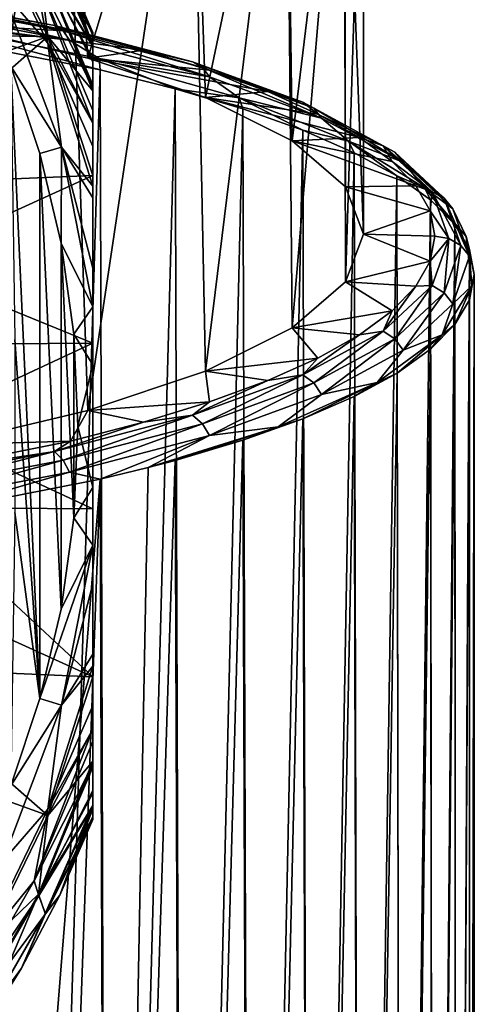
# Model space of a CAD drawing. Header units: metres. Extents: x -109 to 109, y -432 to 89.
# Tile 301 of 656: x 19 to 28, y -82 to -62. Entities that reach past the tile are written whole.
import ezdxf

# ---------------------------------------------------------------- set-up
doc = ezdxf.new("R2010")
doc.units = ezdxf.units.M
doc.layers.add('solid_506360_24502164_01', color=7, linetype='CONTINUOUS')

msp = doc.modelspace()

# ---------------------------------------------------------------- linework, layer by layer
at = {"layer": 'solid_506360_24502164_01'}
for points in [[(17.466293, -61.839321, 71.259499), (19.917091, -55.5, 68.71254), (16.712542, -55.5, 71.917091)], [(17.466312, -70.378777, 32.740524), (16.712542, -55.5, 32.082909), (19.917091, -55.5, 35.28746)], [(17.466293, -61.839321, 71.259499), (20.401278, -62.535789, 68.117935), (19.917091, -55.5, 68.71254)], [(20.401289, -69.682304, 35.882076), (17.466312, -70.378777, 32.740524), (19.917091, -55.5, 35.28746)], [(20.401278, -62.535789, 68.117935), (22.516661, -55.5, 65), (19.917091, -55.5, 68.71254)], [(20.401289, -69.682304, 35.882076), (19.917091, -55.5, 35.28746), (22.516661, -55.5, 39)], [(20.401278, -62.535789, 68.117935), (22.788122, -63.333874, 64.518013), (22.516661, -55.5, 65)], [(22.788128, -68.884224, 39.481995), (20.401289, -69.682304, 35.882076), (22.516661, -55.5, 39)], [(22.788122, -63.333874, 64.518013), (24.43203, -55.5, 60.892437), (22.516661, -55.5, 65)], [(22.788128, -68.884224, 39.481995), (22.516661, -55.5, 39), (24.43203, -55.5, 43.107563)], [(22.788122, -63.333874, 64.518013), (24.552095, -64.212364, 60.555389), (24.43203, -55.5, 60.892437)], [(24.552097, -68.00573, 43.444614), (22.788128, -68.884224, 39.481995), (24.43203, -55.5, 43.107563)], [(24.552095, -64.212364, 60.555389), (25.604977, -55.5, 56.514938), (24.43203, -55.5, 60.892437)], [(24.552097, -68.00573, 43.444614), (24.43203, -55.5, 43.107563), (25.604977, -55.5, 47.485062)], [(24.552095, -64.212364, 60.555389), (25.634855, -65.146439, 56.34206), (25.604977, -55.5, 56.514938)], [(25.634855, -67.071663, 47.65794), (24.552097, -68.00573, 43.444614), (25.604977, -55.5, 47.485062)], [(26, -66.109047, 52), (26, -55.5, 52), (25.604977, -55.5, 56.514938)], [(25.634855, -67.071663, 47.65794), (25.604977, -55.5, 47.485062), (26, -55.5, 52)], [(25.634855, -65.146439, 56.34206), (26, -66.109047, 52), (25.604977, -55.5, 56.514938)], [(25.634855, -67.071663, 47.65794), (26, -55.5, 52), (26, -66.109047, 52)], [(18.291603, -59.439342, 271.621307), (19.588058, -62.099483, 271.621307), (14.885665, -62.043442, 267.378693)], [(18.248283, -59.464329, 294.220978), (19.586082, -62.229183, 294.220978), (19.311758, -60.774242, 293.896912)], [(18.67584, -61.171978, 294.428619), (19.586082, -62.229183, 294.220978), (18.248283, -59.464329, 294.220978)], [(19.395552, -60.498817, 272.241974), (19.588058, -62.099483, 271.621307), (18.291603, -59.439342, 271.621307)], [(19.537285, -60.110249, 272.966187), (20.5, -62.298714, 272.970123), (19.395552, -60.498817, 272.241974)], [(19.538841, -60.099804, 292.36438), (19.402166, -60.465759, 293.488617), (20.5, -62.284122, 292.363647)], [(19.537285, -60.110249, 272.966187), (20.5, -62.01564, 273.742645), (20.5, -62.065697, 273.413513)], [(19.537285, -60.110249, 272.966187), (19.833677, -60.48027, 273.742645), (20.5, -62.01564, 273.742645)], [(19.537285, -60.110249, 272.966187), (20.5, -62.065697, 273.413513), (20.5, -62.230312, 273.067383)], [(19.537285, -60.110249, 272.966187), (20.5, -62.230312, 273.067383), (20.5, -62.298714, 272.970123)], [(19.538841, -60.099804, 292.36438), (20.5, -62.284122, 292.363647), (19.833677, -60.48027, 291.208344)], [(19.311758, -60.774242, 293.896912), (20.5, -63.137363, 293.488617), (19.402166, -60.465759, 293.488617)], [(19.395552, -60.498817, 272.241974), (20.5, -63.201401, 272.242432), (19.588058, -62.099483, 271.621307)], [(19.395552, -60.498817, 272.241974), (20.5, -62.298714, 272.970123), (20.5, -62.552593, 272.694305)], [(19.395552, -60.498817, 272.241974), (20.5, -62.552593, 272.694305), (20.5, -63.080261, 272.310974)], [(19.395552, -60.498817, 272.241974), (20.5, -63.080261, 272.310974), (20.5, -63.201401, 272.242432)], [(20.5, -62.607243, 292.901031), (19.402166, -60.465759, 293.488617), (20.5, -63.137363, 293.488617)], [(20.5, -62.284122, 292.363647), (19.402166, -60.465759, 293.488617), (20.5, -62.607243, 292.901031)], [(19.833677, -60.48027, 273.742645), (20.5, -62.01564, 291.208344), (20.5, -62.01564, 273.742645)], [(19.833677, -60.48027, 291.208344), (20.5, -62.07653, 291.763214), (20.5, -62.01564, 291.208344)], [(19.833677, -60.48027, 291.208344), (20.5, -62.01564, 291.208344), (19.833677, -60.48027, 273.742645)], [(19.833677, -60.48027, 291.208344), (20.5, -62.284122, 292.363647), (20.5, -62.266365, 292.325684)], [(19.833677, -60.48027, 291.208344), (20.5, -62.266365, 292.325684), (20.5, -62.07653, 291.763214)], [(19.311758, -60.774242, 293.896912), (20.5, -63.600773, 293.789276), (20.5, -63.137363, 293.488617)], [(19.311758, -60.774242, 293.896912), (20.5, -63.851364, 293.897034), (20.5, -63.600773, 293.789276)], [(19.586082, -62.229183, 294.220978), (20.5, -63.851364, 293.897034), (19.311758, -60.774242, 293.896912)], [(19.725214, -61.87587, 71.327324), (16.687674, -61.314514, 73.626747), (16.427603, -61.24416, 74.176773)], [(16.427603, -61.24416, 74.176773), (16.575014, -61.343838, 74.399384), (19.901566, -61.981087, 71.524933)], [(19.725214, -61.87587, 71.327324), (16.427603, -61.24416, 74.176773), (19.901566, -61.981087, 71.524933)], [(16.687674, -61.314514, 73.626747), (20.045567, -61.988903, 70.584778), (17.466293, -61.839321, 71.259499)], [(19.725214, -61.87587, 71.327324), (20.045567, -61.988903, 70.584778), (16.687674, -61.314514, 73.626747)], [(18.67584, -61.171978, 294.428619), (18.83536, -62.701424, 294.5), (19.866674, -64.339943, 294.428619)], [(18.67584, -61.171978, 294.428619), (19.866674, -64.339943, 294.428619), (19.586082, -62.229183, 294.220978)], [(16.575014, -61.343838, 74.399384), (16.682392, -61.529873, 74.586685), (20.030022, -62.171162, 71.694023)], [(19.901566, -61.981087, 71.524933), (16.575014, -61.343838, 74.399384), (20.030022, -62.171162, 71.694023)], [(20.030022, -62.171162, 71.694023), (16.682392, -61.529873, 74.586685), (17.231371, -61.861256, 74.342331)], [(17.231371, -61.861256, 74.342331), (17.199083, -62.099689, 74.415916), (20.649357, -62.774437, 71.283546)], [(17.231371, -61.861256, 74.342331), (20.649357, -62.774437, 71.283546), (20.629061, -62.545261, 71.256981)], [(20.030022, -62.171162, 71.694023), (17.231371, -61.861256, 74.342331), (20.629061, -62.545261, 71.256981)], [(21.529974, -62.371284, 68.85997), (20.401278, -62.535789, 68.117935), (17.466293, -61.839321, 71.259499)], [(20.045567, -61.988903, 70.584778), (21.529974, -62.371284, 68.85997), (17.466293, -61.839321, 71.259499)], [(22.525969, -62.611366, 68.009705), (20.045567, -61.988903, 70.584778), (19.725214, -61.87587, 71.327324)], [(19.725214, -61.87587, 71.327324), (19.901566, -61.981087, 71.524933), (22.726627, -62.722969, 68.178528)], [(22.525969, -62.611366, 68.009705), (19.725214, -61.87587, 71.327324), (22.726627, -62.722969, 68.178528)], [(19.588058, -62.099483, 271.621307), (15.593865, -63.540806, 267.378693), (14.885665, -62.043442, 267.378693)], [(19.588058, -62.099483, 271.621307), (16.15189, -65.10038, 267.378693), (15.593865, -63.540806, 267.378693)], [(19.588058, -62.099483, 271.621307), (20.5, -64.914711, 271.621307), (16.15189, -65.10038, 267.378693)], [(19.110184, -113.332886, 72.810257), (20.649357, -62.774437, 71.283546), (17.199083, -62.099689, 74.415916)], [(17.285465, -112.940002, 74.349358), (19.110184, -113.332886, 72.810257), (17.199083, -62.099689, 74.415916)], [(20.5, -63.852615, 271.945068), (20.5, -64.914711, 271.621307), (19.588058, -62.099483, 271.621307)], [(20.5, -63.852615, 271.945068), (19.588058, -62.099483, 271.621307), (20.5, -63.201401, 272.242432)], [(19.901566, -61.981087, 71.524933), (20.030022, -62.171162, 71.694023), (22.872791, -62.917686, 68.326653)], [(22.726627, -62.722969, 68.178528), (19.901566, -61.981087, 71.524933), (22.872791, -62.917686, 68.326653)], [(22.525969, -62.611366, 68.009705), (21.529974, -62.371284, 68.85997), (20.045567, -61.988903, 70.584778)], [(20.5, -77.98436, 273.742645), (20.5, -62.01564, 273.742645), (20.5, -62.01564, 291.208344)], [(20.5, -77.98436, 291.208344), (20.5, -77.98436, 273.742645), (20.5, -62.01564, 291.208344)], [(20.5, -62.07653, 291.763214), (20.5, -77.98436, 291.208344), (20.5, -62.01564, 291.208344)], [(20.5, -77.934357, 273.413696), (20.5, -62.065697, 273.413513), (20.5, -62.01564, 273.742645)], [(20.5, -77.98436, 273.742645), (20.5, -77.934357, 273.413696), (20.5, -62.01564, 273.742645)], [(20.5, -77.769882, 273.067688), (20.5, -62.230312, 273.067383), (20.5, -62.065697, 273.413513)], [(20.5, -77.934357, 273.413696), (20.5, -77.769882, 273.067688), (20.5, -62.065697, 273.413513)], [(20.5, -62.07653, 291.763214), (20.5, -77.92347, 291.763214), (20.5, -77.98436, 291.208344)], [(20.5, -62.07653, 291.763214), (20.5, -62.266365, 292.325684), (20.5, -77.92347, 291.763214)], [(19.586082, -62.229183, 294.220978), (20.5, -64.329323, 294.051392), (20.5, -63.851364, 293.897034)], [(19.586082, -62.229183, 294.220978), (20.5, -65.130615, 294.22168), (20.5, -64.329323, 294.051392)], [(19.866674, -64.339943, 294.428619), (20.5, -65.130615, 294.22168), (19.586082, -62.229183, 294.220978)], [(22.872791, -62.917686, 68.326653), (20.030022, -62.171162, 71.694023), (20.629061, -62.545261, 71.256981)], [(20.5, -77.701309, 272.970154), (20.5, -62.298714, 272.970123), (20.5, -62.230312, 273.067383)], [(20.5, -77.769882, 273.067688), (20.5, -77.701309, 272.970154), (20.5, -62.230312, 273.067383)], [(20.5, -62.266365, 292.325684), (20.5, -77.733635, 292.325684), (20.5, -77.92347, 291.763214)], [(20.5, -62.266365, 292.325684), (20.5, -62.284122, 292.363647), (20.5, -77.733635, 292.325684)], [(20.5, -62.284122, 292.363647), (20.5, -77.715874, 292.363647), (20.5, -77.733635, 292.325684)], [(20.5, -62.284122, 292.363647), (20.5, -62.607243, 292.901031), (20.5, -77.715874, 292.363647)], [(20.5, -77.447571, 272.694458), (20.5, -62.552593, 272.694305), (20.5, -62.298714, 272.970123)], [(20.5, -77.701309, 272.970154), (20.5, -77.447571, 272.694458), (20.5, -62.298714, 272.970123)], [(21.529974, -62.371284, 68.85997), (22.869633, -62.780678, 67.013313), (20.401278, -62.535789, 68.117935)], [(22.525969, -62.611366, 68.009705), (22.869633, -62.780678, 67.013313), (21.529974, -62.371284, 68.85997)], [(19.428518, -75.529228, 294.5), (18.83536, -62.701424, 294.5), (18.918947, -68.246971, 294.5)], [(19.428518, -75.529228, 294.5), (19.428518, -64.470772, 294.5), (18.83536, -62.701424, 294.5)], [(19.866674, -64.339943, 294.428619), (18.83536, -62.701424, 294.5), (19.428518, -64.470772, 294.5)], [(24.053854, -63.214325, 65.057259), (22.788122, -63.333874, 64.518013), (20.401278, -62.535789, 68.117935)], [(22.869633, -62.780678, 67.013313), (24.053854, -63.214325, 65.057259), (20.401278, -62.535789, 68.117935)], [(20.5, -76.919754, 272.310974), (20.5, -63.080261, 272.310974), (20.5, -62.552593, 272.694305)], [(20.5, -77.447571, 272.694458), (20.5, -76.919754, 272.310974), (20.5, -62.552593, 272.694305)], [(20.5, -62.607243, 292.901031), (20.5, -63.137363, 293.488617), (20.5, -77.392761, 292.901031)], [(20.5, -62.607243, 292.901031), (20.5, -77.392761, 292.901031), (20.5, -77.715874, 292.363647)], [(20.629061, -62.545261, 71.256981), (20.649357, -62.774437, 71.283546), (22.17407, -63.156845, 69.508408)], [(20.629061, -62.545261, 71.256981), (22.17407, -63.156845, 69.508408), (23.471458, -63.338814, 67.67749)], [(22.872791, -62.917686, 68.326653), (20.629061, -62.545261, 71.256981), (23.471458, -63.338814, 67.67749)], [(24.767475, -63.431744, 64.309227), (22.869633, -62.780678, 67.013313), (22.525969, -62.611366, 68.009705)], [(22.525969, -62.611366, 68.009705), (22.726627, -62.722969, 68.178528), (24.987389, -63.550388, 64.446274)], [(24.767475, -63.431744, 64.309227), (22.525969, -62.611366, 68.009705), (24.987389, -63.550388, 64.446274)], [(22.726627, -62.722969, 68.178528), (22.872791, -62.917686, 68.326653), (25.147577, -63.75024, 64.571251)], [(24.987389, -63.550388, 64.446274), (22.726627, -62.722969, 68.178528), (25.147577, -63.75024, 64.571251)], [(19.110184, -113.332886, 72.810257), (20.799772, -113.72953, 71.12117), (20.649357, -62.774437, 71.283546)], [(20.799772, -113.72953, 71.12117), (22.17407, -63.156845, 69.508408), (20.649357, -62.774437, 71.283546)], [(24.767475, -63.431744, 64.309227), (24.053854, -63.214325, 65.057259), (22.869633, -62.780678, 67.013313)], [(25.147577, -63.75024, 64.571251), (22.872791, -62.917686, 68.326653), (23.471458, -63.338814, 67.67749)], [(20.5, -76.798584, 272.242432), (20.5, -63.201401, 272.242432), (20.5, -63.080261, 272.310974)], [(20.5, -76.919754, 272.310974), (20.5, -76.798584, 272.242432), (20.5, -63.080261, 272.310974)], [(20.5, -76.86264, 293.488617), (20.5, -63.137363, 293.488617), (20.5, -63.600773, 293.789276)], [(20.5, -77.392761, 292.901031), (20.5, -63.137363, 293.488617), (20.5, -76.86264, 293.488617)], [(20.5, -76.147278, 271.945038), (20.5, -63.852615, 271.945068), (20.5, -63.201401, 272.242432)], [(20.5, -76.798584, 272.242432), (20.5, -76.147278, 271.945038), (20.5, -63.201401, 272.242432)], [(20.799772, -113.72953, 71.12117), (22.338152, -114.118088, 69.298515), (22.17407, -63.156845, 69.508408)], [(22.338152, -114.118088, 69.298515), (23.549553, -63.566078, 67.608772), (22.17407, -63.156845, 69.508408)], [(23.471458, -63.338814, 67.67749), (22.17407, -63.156845, 69.508408), (23.549553, -63.566078, 67.608772)], [(24.053854, -63.214325, 65.057259), (25.072922, -63.669228, 63.005325), (22.788122, -63.333874, 64.518013)], [(24.767475, -63.431744, 64.309227), (25.072922, -63.669228, 63.005325), (24.053854, -63.214325, 65.057259)], [(25.918802, -64.142296, 60.871452), (24.552095, -64.212364, 60.555389), (22.788122, -63.333874, 64.518013)], [(25.072922, -63.669228, 63.005325), (25.918802, -64.142296, 60.871452), (22.788122, -63.333874, 64.518013)], [(23.471458, -63.338814, 67.67749), (23.549553, -63.566078, 67.608772), (24.765135, -63.999367, 65.597191)], [(23.471458, -63.338814, 67.67749), (24.765135, -63.999367, 65.597191), (25.691631, -64.220222, 63.701714)], [(25.147577, -63.75024, 64.571251), (23.471458, -63.338814, 67.67749), (25.691631, -64.220222, 63.701714)], [(26.401958, -64.316734, 60.317307), (25.072922, -63.669228, 63.005325), (24.767475, -63.431744, 64.309227)], [(24.767475, -63.431744, 64.309227), (24.987389, -63.550388, 64.446274), (26.63579, -64.442909, 60.420372)], [(26.401958, -64.316734, 60.317307), (24.767475, -63.431744, 64.309227), (26.63579, -64.442909, 60.420372)], [(20.5, -76.3992, 293.789276), (20.5, -63.600773, 293.789276), (20.5, -63.851364, 293.897034)], [(20.5, -76.3992, 293.789276), (20.5, -76.86264, 293.488617), (20.5, -63.600773, 293.789276)], [(22.338152, -114.118088, 69.298515), (23.712116, -114.48674, 67.360611), (23.549553, -63.566078, 67.608772)], [(23.712116, -114.48674, 67.360611), (24.765135, -63.999367, 65.597191), (23.549553, -63.566078, 67.608772)], [(24.987389, -63.550388, 64.446274), (25.147577, -63.75024, 64.571251), (26.806116, -64.648247, 60.520592)], [(26.63579, -64.442909, 60.420372), (24.987389, -63.550388, 64.446274), (26.806116, -64.648247, 60.520592)], [(26.401958, -64.316734, 60.317307), (25.918802, -64.142296, 60.871452), (25.072922, -63.669228, 63.005325)], [(20.5, -76.148636, 293.897034), (20.5, -63.851364, 293.897034), (20.5, -64.329323, 294.051392)], [(20.5, -76.3992, 293.789276), (20.5, -63.851364, 293.897034), (20.5, -76.148636, 293.897034)], [(20.5, -63.852615, 271.945068), (20.5, -75.085289, 271.621307), (20.5, -64.914711, 271.621307)], [(20.5, -76.147278, 271.945038), (20.5, -75.085289, 271.621307), (20.5, -63.852615, 271.945068)], [(26.806116, -64.648247, 60.520592), (25.147577, -63.75024, 64.571251), (25.691631, -64.220222, 63.701714)], [(23.712116, -114.48674, 67.360611), (24.911978, -114.824966, 65.326149), (24.765135, -63.999367, 65.597191)], [(24.911978, -114.824966, 65.326149), (25.811157, -64.453873, 63.487343), (24.765135, -63.999367, 65.597191)], [(25.691631, -64.220222, 63.701714), (24.765135, -63.999367, 65.597191), (25.811157, -64.453873, 63.487343)], [(25.918802, -64.142296, 60.871452), (26.584358, -64.63018, 58.670761), (24.552095, -64.212364, 60.555389)], [(27.063892, -65.12925, 56.419579), (25.634855, -65.146439, 56.34206), (24.552095, -64.212364, 60.555389)], [(26.584358, -64.63018, 58.670761), (27.063892, -65.12925, 56.419579), (24.552095, -64.212364, 60.555389)], [(25.691631, -64.220222, 63.701714), (25.811157, -64.453873, 63.487343), (26.679146, -64.926407, 61.2939)], [(25.691631, -64.220222, 63.701714), (26.679146, -64.926407, 61.2939), (27.239656, -65.166374, 59.43391)], [(26.806116, -64.648247, 60.520592), (25.691631, -64.220222, 63.701714), (27.239656, -65.166374, 59.43391)], [(26.401958, -64.316734, 60.317307), (26.584358, -64.63018, 58.670761), (25.918802, -64.142296, 60.871452)], [(27.395868, -65.245201, 56.129257), (26.584358, -64.63018, 58.670761), (26.401958, -64.316734, 60.317307)], [(26.401958, -64.316734, 60.317307), (26.63579, -64.442909, 60.420372), (27.638109, -65.379234, 56.196896)], [(27.395868, -65.245201, 56.129257), (26.401958, -64.316734, 60.317307), (27.638109, -65.379234, 56.196896)], [(19.866674, -64.339943, 294.428619), (19.428518, -64.470772, 294.5), (19.855919, -66.287552, 294.5)], [(19.855919, -73.712448, 294.5), (19.855919, -66.287552, 294.5), (19.428518, -64.470772, 294.5)], [(19.428518, -75.529228, 294.5), (19.855919, -73.712448, 294.5), (19.428518, -64.470772, 294.5)], [(19.866674, -64.339943, 294.428619), (19.855919, -66.287552, 294.5), (20.5, -67.580109, 294.433289)], [(19.866674, -64.339943, 294.428619), (20.5, -65.370331, 294.258453), (20.5, -65.130615, 294.22168)], [(19.866674, -64.339943, 294.428619), (20.5, -66.799988, 294.39621), (20.5, -65.370331, 294.258453)], [(19.866674, -64.339943, 294.428619), (20.5, -67.580109, 294.433289), (20.5, -66.799988, 294.39621)], [(20.5, -75.670578, 294.051422), (20.5, -64.329323, 294.051392), (20.5, -65.130615, 294.22168)], [(20.5, -75.670578, 294.051422), (20.5, -76.148636, 293.897034), (20.5, -64.329323, 294.051392)], [(24.911978, -114.824966, 65.326149), (25.931374, -115.12429, 63.213207), (25.811157, -64.453873, 63.487343)], [(25.931374, -115.12429, 63.213207), (26.679146, -64.926407, 61.2939), (25.811157, -64.453873, 63.487343)], [(26.63579, -64.442909, 60.420372), (26.806116, -64.648247, 60.520592), (27.814564, -65.590294, 56.271309)], [(27.638109, -65.379234, 56.196896), (26.63579, -64.442909, 60.420372), (27.814564, -65.590294, 56.271309)], [(27.395868, -65.245201, 56.129257), (27.063892, -65.12925, 56.419579), (26.584358, -64.63018, 58.670761)], [(27.814564, -65.590294, 56.271309), (26.806116, -64.648247, 60.520592), (27.239656, -65.166374, 59.43391)], [(20.5, -64.914711, 271.621307), (16.554361, -66.707138, 267.378693), (16.15189, -65.10038, 267.378693)], [(20.5, -64.914711, 271.621307), (20.5, -68.317757, 271.068909), (16.554361, -66.707138, 267.378693)], [(20.5, -64.914711, 271.621307), (20.5, -75.085289, 271.621307), (20.5, -71.682243, 271.068909)], [(20.5, -64.914711, 271.621307), (20.5, -71.682243, 271.068909), (20.5, -68.317757, 271.068909)], [(25.931374, -115.12429, 63.213207), (26.766689, -115.377655, 61.038544), (26.679146, -64.926407, 61.2939)], [(26.766689, -115.377655, 61.038544), (27.361946, -65.413528, 59.032436), (26.679146, -64.926407, 61.2939)], [(27.239656, -65.166374, 59.43391), (26.679146, -64.926407, 61.2939), (27.361946, -65.413528, 59.032436)], [(20.5, -74.869385, 294.22168), (20.5, -65.130615, 294.22168), (20.5, -65.370331, 294.258453)], [(20.5, -74.869385, 294.22168), (20.5, -75.670578, 294.051422), (20.5, -65.130615, 294.22168)], [(27.063892, -65.12925, 56.419579), (27.353201, -65.635849, 54.13448), (25.634855, -65.146439, 56.34206)], [(27.353201, -65.635849, 54.13448), (26, -66.109047, 52), (25.634855, -65.146439, 56.34206)], [(27.395868, -65.245201, 56.129257), (27.353201, -65.635849, 54.13448), (27.063892, -65.12925, 56.419579)], [(27.239656, -65.166374, 59.43391), (27.361946, -65.413528, 59.032436), (27.853855, -65.911819, 56.719257)], [(27.239656, -65.166374, 59.43391), (27.853855, -65.911819, 56.719257), (28.082031, -66.153282, 54.982239)], [(27.814564, -65.590294, 56.271309), (27.239656, -65.166374, 59.43391), (28.082031, -66.153282, 54.982239)], [(27.729361, -66.195518, 51.842648), (27.353201, -65.635849, 54.13448), (27.395868, -65.245201, 56.129257)], [(27.395868, -65.245201, 56.129257), (27.638109, -65.379234, 56.196896), (27.974415, -66.337563, 51.874138)], [(27.729361, -66.195518, 51.842648), (27.395868, -65.245201, 56.129257), (27.974415, -66.337563, 51.874138)], [(20.5, -74.629471, 294.258484), (20.5, -65.370331, 294.258453), (20.5, -66.799988, 294.39621)], [(20.5, -74.629471, 294.258484), (20.5, -74.869385, 294.22168), (20.5, -65.370331, 294.258453)], [(26.766689, -115.377655, 61.038544), (27.416309, -115.579575, 58.817272), (27.361946, -65.413528, 59.032436)], [(27.416309, -115.579575, 58.817272), (27.853855, -65.911819, 56.719257), (27.361946, -65.413528, 59.032436)], [(27.638109, -65.379234, 56.196896), (27.814564, -65.590294, 56.271309), (28.152916, -66.554466, 51.922222)], [(27.974415, -66.337563, 51.874138), (27.638109, -65.379234, 56.196896), (28.152916, -66.554466, 51.922222)], [(27.353201, -65.635849, 54.13448), (27.449972, -66.146324, 51.831882), (26, -66.109047, 52)], [(27.729361, -66.195518, 51.842648), (27.449972, -66.146324, 51.831882), (27.353201, -65.635849, 54.13448)], [(28.152916, -66.554466, 51.922222), (27.814564, -65.590294, 56.271309), (28.082031, -66.153282, 54.982239)], [(27.416309, -115.579575, 58.817272), (27.879877, -115.726326, 56.562847), (27.853855, -65.911819, 56.719257)], [(27.879877, -115.726326, 56.562847), (28.150717, -66.417656, 54.371258), (27.853855, -65.911819, 56.719257)], [(28.082031, -66.153282, 54.982239), (27.853855, -65.911819, 56.719257), (28.150717, -66.417656, 54.371258)], [(27.353226, -66.656792, 49.529285), (25.634855, -67.071663, 47.65794), (26, -66.109047, 52)], [(27.449972, -66.146324, 51.831882), (27.353226, -66.656792, 49.529285), (26, -66.109047, 52)], [(20.113783, -71.864304, 294.5), (20.113783, -68.135696, 294.5), (19.855919, -66.287552, 294.5)], [(20.5, -67.580109, 294.433289), (19.855919, -66.287552, 294.5), (20.113783, -68.135696, 294.5)], [(19.855919, -73.712448, 294.5), (20.113783, -71.864304, 294.5), (19.855919, -66.287552, 294.5)], [(27.729361, -66.195518, 51.842648), (27.353226, -66.656792, 49.529285), (27.449972, -66.146324, 51.831882)], [(27.39587, -67.145836, 47.556034), (27.353226, -66.656792, 49.529285), (27.729361, -66.195518, 51.842648)], [(27.39587, -67.145836, 47.556034), (27.729361, -66.195518, 51.842648), (27.638111, -67.295898, 47.55138)], [(27.729361, -66.195518, 51.842648), (27.974415, -66.337563, 51.874138), (27.638111, -67.295898, 47.55138)], [(28.082031, -66.153282, 54.982239), (28.150717, -66.417656, 54.371258), (28.25, -66.927208, 52.005749)], [(28.082031, -66.153282, 54.982239), (28.25, -66.927208, 52.005749), (28.200989, -67.156517, 50.456932)], [(28.152916, -66.554466, 51.922222), (28.082031, -66.153282, 54.982239), (28.200989, -67.156517, 50.456932)], [(27.638111, -67.295898, 47.55138), (27.974415, -66.337563, 51.874138), (27.814566, -67.518631, 47.573135)], [(27.974415, -66.337563, 51.874138), (28.152916, -66.554466, 51.922222), (27.814566, -67.518631, 47.573135)], [(27.879877, -115.726326, 56.562847), (28.157646, -115.815331, 54.287308), (28.150717, -66.417656, 54.371258)], [(28.157646, -115.815331, 54.287308), (28.25, -66.927208, 52.005749), (28.150717, -66.417656, 54.371258)], [(20.5, -68.317757, 271.068909), (16.797405, -68.345604, 267.378693), (16.554361, -66.707138, 267.378693)], [(27.353226, -66.656792, 49.529285), (27.06394, -67.163391, 47.244179), (25.634855, -67.071663, 47.65794)], [(27.39587, -67.145836, 47.556034), (27.06394, -67.163391, 47.244179), (27.353226, -66.656792, 49.529285)], [(27.814566, -67.518631, 47.573135), (28.152916, -66.554466, 51.922222), (28.200989, -67.156517, 50.456932)], [(20.5, -73.199455, 294.39624), (20.5, -66.799988, 294.39621), (20.5, -67.580109, 294.433289)], [(20.5, -73.199455, 294.39624), (20.5, -74.629471, 294.258484), (20.5, -66.799988, 294.39621)], [(26.584429, -67.662468, 44.992992), (24.552097, -68.00573, 43.444614), (25.634855, -67.071663, 47.65794)], [(27.06394, -67.163391, 47.244179), (26.584429, -67.662468, 44.992992), (25.634855, -67.071663, 47.65794)], [(28.157101, -115.815155, 49.715748), (28.150858, -67.43676, 49.640209), (28.25, -66.927208, 52.005749)], [(28.200989, -67.156517, 50.456932), (28.25, -66.927208, 52.005749), (28.150858, -67.43676, 49.640209)], [(28.25, -115.845055, 52.001457), (28.157101, -115.815155, 49.715748), (28.25, -66.927208, 52.005749)], [(28.157646, -115.815331, 54.287308), (28.25, -115.845055, 52.001457), (28.25, -66.927208, 52.005749)], [(26.401962, -68.074303, 43.367985), (27.06394, -67.163391, 47.244179), (27.39587, -67.145836, 47.556034)], [(26.401962, -68.074303, 43.367985), (27.39587, -67.145836, 47.556034), (26.635794, -68.232216, 43.327904)], [(26.401962, -68.074303, 43.367985), (26.584429, -67.662468, 44.992992), (27.06394, -67.163391, 47.244179)], [(27.39587, -67.145836, 47.556034), (27.638111, -67.295898, 47.55138), (26.635794, -68.232216, 43.327904)], [(26.635794, -68.232216, 43.327904), (27.638111, -67.295898, 47.55138), (26.80612, -68.460678, 43.323853)], [(27.638111, -67.295898, 47.55138), (27.814566, -67.518631, 47.573135), (26.80612, -68.460678, 43.323853)], [(28.200989, -67.156517, 50.456932), (27.854128, -67.942612, 47.292133), (27.594048, -68.151474, 45.968983)], [(27.814566, -67.518631, 47.573135), (28.200989, -67.156517, 50.456932), (27.594048, -68.151474, 45.968983)], [(28.200989, -67.156517, 50.456932), (28.150858, -67.43676, 49.640209), (27.854128, -67.942612, 47.292133)], [(26.80612, -68.460678, 43.323853), (27.814566, -67.518631, 47.573135), (27.594048, -68.151474, 45.968983)], [(27.878841, -115.72599, 47.440601), (27.854128, -67.942612, 47.292133), (28.150858, -67.43676, 49.640209)], [(28.157101, -115.815155, 49.715748), (27.878841, -115.72599, 47.440601), (28.150858, -67.43676, 49.640209)], [(20.5, -68.756187, 294.461487), (20.5, -67.580109, 294.433289), (20.113783, -68.135696, 294.5)], [(20.5, -72.418579, 294.43335), (20.5, -67.580109, 294.433289), (20.5, -68.756187, 294.461487)], [(20.5, -73.199455, 294.39624), (20.5, -67.580109, 294.433289), (20.5, -72.418579, 294.43335)], [(26.584429, -67.662468, 44.992992), (25.918896, -68.150352, 42.792294), (24.552097, -68.00573, 43.444614)], [(26.401962, -68.074303, 43.367985), (25.918896, -68.150352, 42.792294), (26.584429, -67.662468, 44.992992)], [(25.073036, -68.623421, 40.658413), (22.788128, -68.884224, 39.481995), (24.552097, -68.00573, 43.444614)], [(25.918896, -68.150352, 42.792294), (25.073036, -68.623421, 40.658413), (24.552097, -68.00573, 43.444614)], [(24.767481, -68.959297, 39.37606), (25.918896, -68.150352, 42.792294), (26.401962, -68.074303, 43.367985)], [(24.767481, -68.959297, 39.37606), (26.401962, -68.074303, 43.367985), (24.987394, -69.124741, 39.301994)], [(26.401962, -68.074303, 43.367985), (26.635794, -68.232216, 43.327904), (24.987394, -69.124741, 39.301994)], [(27.414883, -115.579124, 45.186779), (27.362331, -68.440926, 44.978844), (27.854128, -67.942612, 47.292133)], [(27.594048, -68.151474, 45.968983), (27.854128, -67.942612, 47.292133), (27.362331, -68.440926, 44.978844)], [(27.878841, -115.72599, 47.440601), (27.414883, -115.579124, 45.186779), (27.854128, -67.942612, 47.292133)], [(20.5, -68.317757, 271.068909), (16.878679, -70.000008, 267.378693), (16.797405, -68.345604, 267.378693)], [(20.5, -68.317757, 271.068909), (20.5, -71.682243, 271.068909), (16.878679, -70.000008, 267.378693)], [(19.428518, -75.529228, 294.5), (18.918947, -68.246971, 294.5), (18.918947, -71.753029, 294.5)], [(20.113783, -71.864304, 294.5), (20.199991, -70, 294.5), (20.113783, -68.135696, 294.5)], [(20.5, -68.756187, 294.461487), (20.113783, -68.135696, 294.5), (20.199991, -70, 294.5)], [(24.767481, -68.959297, 39.37606), (25.073036, -68.623421, 40.658413), (25.918896, -68.150352, 42.792294)], [(24.987394, -69.124741, 39.301994), (26.635794, -68.232216, 43.327904), (25.147583, -69.358688, 39.273193)], [(26.635794, -68.232216, 43.327904), (26.80612, -68.460678, 43.323853), (25.147583, -69.358688, 39.273193)], [(27.594048, -68.151474, 45.968983), (26.679626, -68.928078, 42.717262), (26.273939, -69.113625, 41.628998)], [(26.80612, -68.460678, 43.323853), (27.594048, -68.151474, 45.968983), (26.273939, -69.113625, 41.628998)], [(27.594048, -68.151474, 45.968983), (27.362331, -68.440926, 44.978844), (26.679626, -68.928078, 42.717262)], [(25.147583, -69.358688, 39.273193), (26.80612, -68.460678, 43.323853), (26.273939, -69.113625, 41.628998)], [(26.764992, -115.377136, 42.966213), (26.679626, -68.928078, 42.717262), (27.362331, -68.440926, 44.978844)], [(27.414883, -115.579124, 45.186779), (26.764992, -115.377136, 42.966213), (27.362331, -68.440926, 44.978844)], [(25.073036, -68.623421, 40.658413), (24.053991, -69.078323, 38.606472), (22.788128, -68.884224, 39.481995)], [(24.767481, -68.959297, 39.37606), (24.053991, -69.078323, 38.606472), (25.073036, -68.623421, 40.658413)], [(20.5, -71.247292, 294.461456), (20.5, -68.756187, 294.461487), (20.199991, -70, 294.5)], [(22.869789, -69.511978, 36.650398), (20.401289, -69.682304, 35.882076), (22.788128, -68.884224, 39.481995)], [(20.5, -72.418579, 294.43335), (20.5, -68.756187, 294.461487), (20.5, -71.247292, 294.461456)], [(24.053991, -69.078323, 38.606472), (22.869789, -69.511978, 36.650398), (22.788128, -68.884224, 39.481995)], [(22.525974, -69.779671, 35.675583), (24.053991, -69.078323, 38.606472), (24.767481, -68.959297, 39.37606)], [(22.525974, -69.779671, 35.675583), (24.767481, -68.959297, 39.37606), (22.726633, -69.952164, 35.56974)], [(22.525974, -69.779671, 35.675583), (22.869789, -69.511978, 36.650398), (24.053991, -69.078323, 38.606472)], [(24.767481, -68.959297, 39.37606), (24.987394, -69.124741, 39.301994), (22.726633, -69.952164, 35.56974)], [(26.273939, -69.113625, 41.628998), (24.765755, -69.855164, 38.413723), (24.268951, -70.018806, 37.54599)], [(25.147583, -69.358688, 39.273193), (26.273939, -69.113625, 41.628998), (24.268951, -70.018806, 37.54599)], [(26.273939, -69.113625, 41.628998), (25.811716, -69.400635, 40.523697), (24.765755, -69.855164, 38.413723)], [(25.92951, -115.123734, 40.792263), (25.811716, -69.400635, 40.523697), (26.679626, -68.928078, 42.717262)], [(26.273939, -69.113625, 41.628998), (26.679626, -68.928078, 42.717262), (25.811716, -69.400635, 40.523697)], [(26.764992, -115.377136, 42.966213), (25.92951, -115.123734, 40.792263), (26.679626, -68.928078, 42.717262)], [(22.726633, -69.952164, 35.56974), (24.987394, -69.124741, 39.301994), (22.872797, -70.191238, 35.517788)], [(24.987394, -69.124741, 39.301994), (25.147583, -69.358688, 39.273193), (22.872797, -70.191238, 35.517788)], [(22.869789, -69.511978, 36.650398), (21.530149, -69.921371, 34.80373), (20.401289, -69.682304, 35.882076)], [(22.525974, -69.779671, 35.675583), (21.530149, -69.921371, 34.80373), (22.869789, -69.511978, 36.650398)], [(22.872797, -70.191238, 35.517788), (25.147583, -69.358688, 39.273193), (24.268951, -70.018806, 37.54599)], [(24.910011, -114.824402, 38.679958), (24.765755, -69.855164, 38.413723), (25.811716, -69.400635, 40.523697)], [(25.92951, -115.123734, 40.792263), (24.910011, -114.824402, 38.679958), (25.811716, -69.400635, 40.523697)], [(20.045759, -70.303757, 33.078907), (17.466312, -70.378777, 32.740524), (20.401289, -69.682304, 35.882076)], [(21.530149, -69.921371, 34.80373), (20.045759, -70.303757, 33.078907), (20.401289, -69.682304, 35.882076)], [(19.725224, -70.515167, 32.357967), (21.530149, -69.921371, 34.80373), (22.525974, -69.779671, 35.675583)], [(19.725224, -70.515167, 32.357967), (22.525974, -69.779671, 35.675583), (19.901573, -70.694038, 32.223339)], [(22.525974, -69.779671, 35.675583), (22.726633, -69.952164, 35.56974), (19.901573, -70.694038, 32.223339)], [(23.710081, -114.486183, 36.646034), (23.550217, -70.288483, 36.402016), (24.765755, -69.855164, 38.413723)], [(24.268951, -70.018806, 37.54599), (24.765755, -69.855164, 38.413723), (23.550217, -70.288483, 36.402016)], [(24.910011, -114.824402, 38.679958), (23.710081, -114.486183, 36.646034), (24.765755, -69.855164, 38.413723)], [(20.5, -71.682243, 271.068909), (16.797403, -71.654411, 267.378693), (16.878679, -70.000008, 267.378693)], [(19.725224, -70.515167, 32.357967), (20.045759, -70.303757, 33.078907), (21.530149, -69.921371, 34.80373)], [(19.901573, -70.694038, 32.223339), (22.726633, -69.952164, 35.56974), (20.030031, -70.937767, 32.150421)], [(22.726633, -69.952164, 35.56974), (22.872797, -70.191238, 35.517788), (20.030031, -70.937767, 32.150421)], [(20.5, -71.247292, 294.461456), (20.199991, -70, 294.5), (20.113783, -71.864304, 294.5)], [(24.268951, -70.018806, 37.54599), (22.174761, -70.697746, 34.502251), (21.622843, -70.843674, 33.824818)], [(22.872797, -70.191238, 35.517788), (24.268951, -70.018806, 37.54599), (21.622843, -70.843674, 33.824818)], [(24.268951, -70.018806, 37.54599), (23.550217, -70.288483, 36.402016), (22.174761, -70.697746, 34.502251)], [(20.045759, -70.303757, 33.078907), (16.687899, -70.978149, 30.036905), (17.466312, -70.378777, 32.740524)], [(19.725224, -70.515167, 32.357967), (16.687899, -70.978149, 30.036905), (20.045759, -70.303757, 33.078907)], [(20.030031, -70.937767, 32.150421), (22.872797, -70.191238, 35.517788), (20.650057, -71.080185, 32.726986)], [(22.872797, -70.191238, 35.517788), (21.622843, -70.843674, 33.824818), (20.650057, -71.080185, 32.726986)], [(22.336067, -114.117546, 34.708572), (22.174761, -70.697746, 34.502251), (23.550217, -70.288483, 36.402016)], [(23.710081, -114.486183, 36.646034), (22.336067, -114.117546, 34.708572), (23.550217, -70.288483, 36.402016)], [(16.427612, -71.146873, 29.508512), (16.687899, -70.978149, 30.036905), (19.725224, -70.515167, 32.357967)], [(16.427612, -71.146873, 29.508512), (19.725224, -70.515167, 32.357967), (16.575024, -71.331291, 29.348886)], [(19.725224, -70.515167, 32.357967), (19.901573, -70.694038, 32.223339), (16.575024, -71.331291, 29.348886)], [(16.575024, -71.331291, 29.348886), (19.901573, -70.694038, 32.223339), (16.682402, -71.579056, 29.257757)], [(19.901573, -70.694038, 32.223339), (20.030031, -70.937767, 32.150421), (16.682402, -71.579056, 29.257757)], [(20.797651, -113.729012, 32.886307), (21.622843, -70.843674, 33.824818), (22.174761, -70.697746, 34.502251)], [(22.336067, -114.117546, 34.708572), (20.797651, -113.729012, 32.886307), (22.174761, -70.697746, 34.502251)], [(20.797651, -113.729012, 32.886307), (20.650057, -71.080185, 32.726986), (21.622843, -70.843674, 33.824818)], [(16.682402, -71.579056, 29.257757), (20.030031, -70.937767, 32.150421), (17.199749, -71.754974, 29.594378)], [(20.030031, -70.937767, 32.150421), (20.650057, -71.080185, 32.726986), (17.199749, -71.754974, 29.594378)], [(17.283339, -112.939568, 29.658781), (17.199749, -71.754974, 29.594378), (20.650057, -71.080185, 32.726986)], [(19.108044, -113.332405, 31.197557), (17.283339, -112.939568, 29.658781), (20.650057, -71.080185, 32.726986)], [(20.797651, -113.729012, 32.886307), (19.108044, -113.332405, 31.197557), (20.650057, -71.080185, 32.726986)], [(20.5, -72.418579, 294.43335), (20.5, -71.247292, 294.461456), (20.113783, -71.864304, 294.5)], [(20.5, -75.085289, 271.621307), (16.554359, -73.292877, 267.378693), (16.797403, -71.654411, 267.378693)], [(20.5, -71.682243, 271.068909), (20.5, -75.085289, 271.621307), (16.797403, -71.654411, 267.378693)], [(18.83536, -77.298576, 294.5), (19.428518, -75.529228, 294.5), (18.918947, -71.753029, 294.5)], [(20.5, -72.418579, 294.43335), (20.113783, -71.864304, 294.5), (19.855919, -73.712448, 294.5)], [(20.5, -72.418579, 294.43335), (19.855919, -73.712448, 294.5), (19.428518, -75.529228, 294.5)], [(19.866432, -75.660912, 294.428619), (20.5, -72.418579, 294.43335), (19.428518, -75.529228, 294.5)], [(20.5, -73.199455, 294.39624), (20.5, -72.418579, 294.43335), (19.866432, -75.660912, 294.428619)], [(20.5, -75.085289, 271.621307), (16.151886, -74.899635, 267.378693), (16.554359, -73.292877, 267.378693)], [(20.5, -73.199455, 294.39624), (19.866432, -75.660912, 294.428619), (20.5, -74.629471, 294.258484)], [(20.5, -74.629471, 294.258484), (19.866432, -75.660912, 294.428619), (20.5, -74.869385, 294.22168)], [(19.588058, -77.90052, 271.621307), (15.593861, -76.459206, 267.378693), (16.151886, -74.899635, 267.378693)], [(20.5, -75.085289, 271.621307), (19.588058, -77.90052, 271.621307), (16.151886, -74.899635, 267.378693)], [(20.5, -74.869385, 294.22168), (19.866432, -75.660912, 294.428619), (19.586092, -77.77079, 294.220978)], [(20.5, -74.869385, 294.22168), (19.586092, -77.77079, 294.220978), (20.5, -75.670578, 294.051422)], [(20.5, -76.147278, 271.945038), (19.588058, -77.90052, 271.621307), (20.5, -75.085289, 271.621307)], [(18.675463, -78.828819, 294.428619), (19.866432, -75.660912, 294.428619), (18.83536, -77.298576, 294.5)], [(19.586092, -77.77079, 294.220978), (19.866432, -75.660912, 294.428619), (18.675463, -78.828819, 294.428619)], [(19.866432, -75.660912, 294.428619), (19.428518, -75.529228, 294.5), (18.83536, -77.298576, 294.5)], [(19.586092, -77.77079, 294.220978), (20.5, -76.148636, 293.897034), (20.5, -75.670578, 294.051422)], [(20.5, -76.3992, 293.789276), (20.5, -76.148636, 293.897034), (19.31176, -79.225754, 293.896912)], [(19.586092, -77.77079, 294.220978), (19.31176, -79.225754, 293.896912), (20.5, -76.148636, 293.897034)], [(20.5, -76.798584, 272.242432), (19.588058, -77.90052, 271.621307), (20.5, -76.147278, 271.945038)], [(19.588058, -77.90052, 271.621307), (18.291603, -80.560654, 271.621307), (15.593861, -76.459206, 267.378693)], [(20.5, -76.3992, 293.789276), (19.31176, -79.225754, 293.896912), (20.5, -76.86264, 293.488617)], [(19.31176, -79.225754, 293.896912), (19.402166, -79.534241, 293.488617), (20.5, -76.86264, 293.488617)], [(19.395554, -79.501183, 272.241974), (19.588058, -77.90052, 271.621307), (20.5, -76.798584, 272.242432)], [(19.395554, -79.501183, 272.241974), (20.5, -76.798584, 272.242432), (20.5, -76.919754, 272.310974)], [(20.5, -77.392761, 292.901031), (20.5, -76.86264, 293.488617), (19.402166, -79.534241, 293.488617)], [(19.395554, -79.501183, 272.241974), (20.5, -76.919754, 272.310974), (20.5, -77.447571, 272.694458)], [(19.395554, -79.501183, 272.241974), (20.5, -77.447571, 272.694458), (20.5, -77.701309, 272.970154)], [(20.5, -77.392761, 292.901031), (19.402166, -79.534241, 293.488617), (20.5, -77.715874, 292.363647)], [(19.5373, -79.889717, 272.966187), (19.395554, -79.501183, 272.241974), (20.5, -77.701309, 272.970154)], [(19.5373, -79.889717, 272.966187), (20.5, -77.701309, 272.970154), (19.833677, -79.51973, 273.742645)], [(19.833677, -79.51973, 273.742645), (20.5, -77.701309, 272.970154), (20.5, -77.769882, 273.067688)], [(19.586092, -77.77079, 294.220978), (18.675463, -78.828819, 294.428619), (18.248299, -80.535645, 294.220978)], [(19.586092, -77.77079, 294.220978), (18.248299, -80.535645, 294.220978), (19.31176, -79.225754, 293.896912)], [(19.395554, -79.501183, 272.241974), (18.291603, -80.560654, 271.621307), (19.588058, -77.90052, 271.621307)], [(19.538841, -79.900192, 292.36438), (20.5, -77.715874, 292.363647), (19.402166, -79.534241, 293.488617)], [(19.538841, -79.900192, 292.36438), (20.5, -77.733635, 292.325684), (20.5, -77.715874, 292.363647)], [(19.538841, -79.900192, 292.36438), (20.5, -77.92347, 291.763214), (20.5, -77.733635, 292.325684)], [(19.833677, -79.51973, 273.742645), (20.5, -77.769882, 273.067688), (20.5, -77.934357, 273.413696)], [(19.538841, -79.900192, 292.36438), (20.5, -77.98436, 291.208344), (20.5, -77.92347, 291.763214)], [(19.538841, -79.900192, 292.36438), (19.833677, -79.51973, 291.208344), (20.5, -77.98436, 291.208344)], [(19.833677, -79.51973, 273.742645), (20.5, -77.934357, 273.413696), (20.5, -77.98436, 273.742645)], [(19.833677, -79.51973, 291.208344), (20.5, -77.98436, 273.742645), (20.5, -77.98436, 291.208344)], [(19.833677, -79.51973, 291.208344), (19.833677, -79.51973, 273.742645), (20.5, -77.98436, 273.742645)], [(19.31176, -79.225754, 293.896912), (17.64562, -82.111595, 293.896912), (19.402166, -79.534241, 293.488617)], [(18.248299, -80.535645, 294.220978), (17.64562, -82.111595, 293.896912), (19.31176, -79.225754, 293.896912)], [(19.395554, -79.501183, 272.241974), (17.926043, -82.046448, 272.241974), (18.291603, -80.560654, 271.621307)], [(18.333418, -81.974907, 272.966187), (17.926043, -82.046448, 272.241974), (19.395554, -79.501183, 272.241974)], [(19.5373, -79.889717, 272.966187), (18.333418, -81.974907, 272.966187), (19.395554, -79.501183, 272.241974)], [(17.64562, -82.111595, 293.896912), (17.957977, -82.035645, 293.488617), (19.402166, -79.534241, 293.488617)], [(19.538841, -79.900192, 292.36438), (19.402166, -79.534241, 293.488617), (17.957977, -82.035645, 293.488617)], [(19.052559, -81, 291.208344), (19.052559, -81, 273.742645), (19.833677, -79.51973, 273.742645)], [(19.5373, -79.889717, 272.966187), (19.833677, -79.51973, 273.742645), (19.052559, -81, 273.742645)], [(19.833677, -79.51973, 291.208344), (19.052559, -81, 291.208344), (19.833677, -79.51973, 273.742645)], [(19.538841, -79.900192, 292.36438), (19.052559, -81, 291.208344), (19.833677, -79.51973, 291.208344)], [(19.538841, -79.900192, 292.36438), (17.957977, -82.035645, 293.488617), (18.343243, -81.971039, 292.36438)], [(19.5373, -79.889717, 272.966187), (19.052559, -81, 273.742645), (18.333418, -81.974907, 272.966187)], [(19.538841, -79.900192, 292.36438), (18.343243, -81.971039, 292.36438), (19.052559, -81, 291.208344)], [(18.161165, -82.416603, 291.208344), (18.161165, -82.416603, 273.742645), (19.052559, -81, 273.742645)], [(18.333418, -81.974907, 272.966187), (19.052559, -81, 273.742645), (18.161165, -82.416603, 273.742645)], [(19.052559, -81, 291.208344), (18.161165, -82.416603, 291.208344), (19.052559, -81, 273.742645)], [(18.343243, -81.971039, 292.36438), (18.161165, -82.416603, 291.208344), (19.052559, -81, 291.208344)]]:
    msp.add_3dface(points, dxfattribs=at)

doc.saveas('drawing.dxf')
